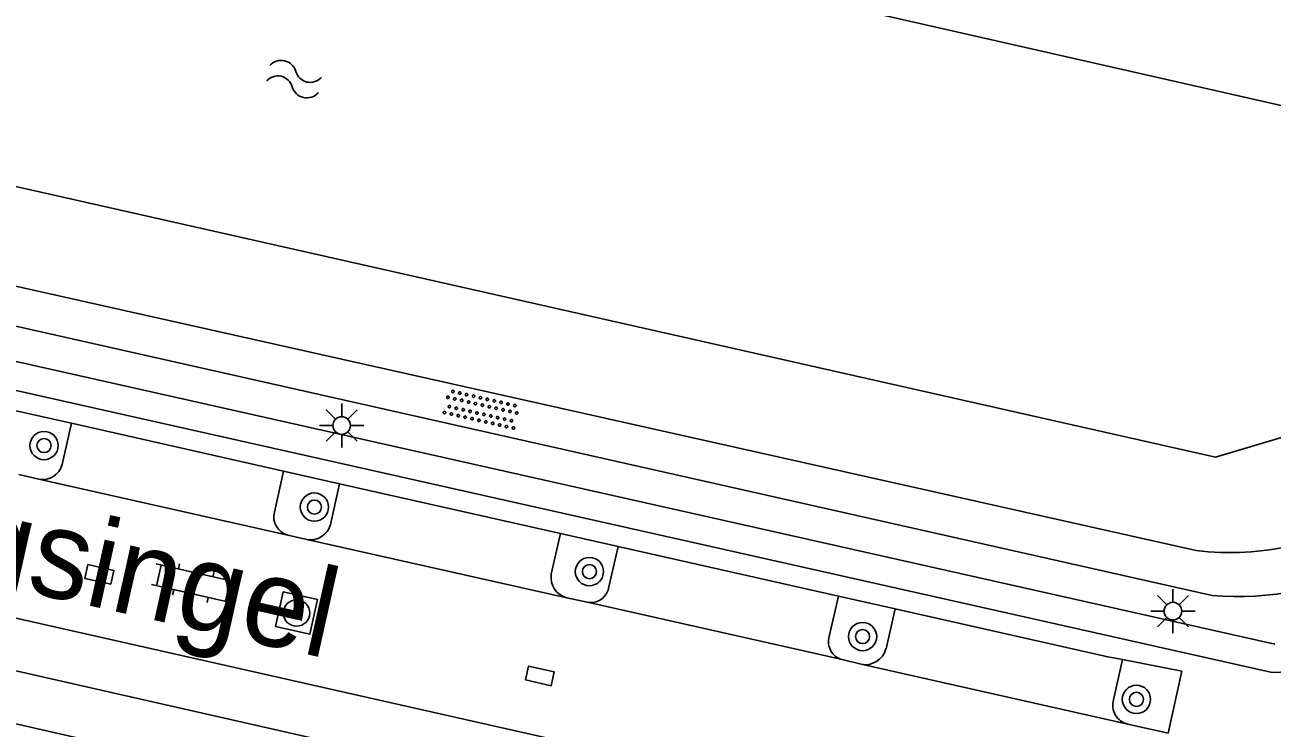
# Model space of a CAD drawing. Extents: x 128999 to 131010, y 395498 to 399007.
# Drawn here: x 129309.1 to 129344.42, y 398775.41 to 398795.32 of the extents above; entities that cross this region are included whole.
import ezdxf

# ---------------------------------------------------------------- set-up
doc = ezdxf.new("R2010")
doc.units = 0
for name, color, linetype in [('gg-anno-openbare ruimte label', 7, 'Continuous'), ('gg-knt-bovenkant onderkant talud', 7, 'Continuous'), ('gg-knt-verharding', 7, 'Continuous'), ('gg-knt-verharding nz', 7, 'Continuous'), ('gg-kntw-beschoeiing', 7, 'Continuous'), ('gt-grn-groengrens', 7, 'Continuous'), ('gt-symb-boom', 7, 'Continuous'), ('gt-symb-klinker verharding', 7, 'Continuous'), ('gt-symb-kolk center center', 7, 'Continuous'), ('gt-symb-lichtmast', 7, 'Continuous'), ('gt-symb-overige verharding', 7, 'Continuous'), ('gt-symb-rioolschacht', 7, 'Continuous'), ('gt-symb-watersymbool', 7, 'Continuous')]:
    doc.layers.add(name, color=color, linetype=linetype)

# ---------------------------------------------------------------- blocks, each defined once
blk = doc.blocks.new('gt0-OVH')
at = {"layer": 'gt-symb-overige verharding'}
for points in [[(-0.972, 0.298), (-0.967, 0.308), (-0.965, 0.319), (-0.966, 0.33), (-0.971, 0.34), (-0.978, 0.348), (-0.988, 0.353), (-0.999, 0.355), (-1.01, 0.354), (-1.02, 0.349), (-1.028, 0.342), (-1.033, 0.332), (-1.035, 0.321), (-1.034, 0.31), (-1.029, 0.3), (-1.022, 0.292), (-1.012, 0.287), (-1.001, 0.285), (-0.99, 0.286), (-0.98, 0.291)], [(-0.772, 0.298), (-0.767, 0.308), (-0.765, 0.319), (-0.766, 0.33), (-0.771, 0.34), (-0.778, 0.348), (-0.788, 0.353), (-0.799, 0.355), (-0.81, 0.354), (-0.82, 0.349), (-0.828, 0.342), (-0.833, 0.332), (-0.835, 0.321), (-0.834, 0.31), (-0.829, 0.3), (-0.822, 0.292), (-0.812, 0.287), (-0.801, 0.285), (-0.79, 0.286), (-0.78, 0.291)], [(-0.572, 0.298), (-0.567, 0.308), (-0.565, 0.319), (-0.566, 0.33), (-0.571, 0.34), (-0.578, 0.348), (-0.588, 0.353), (-0.599, 0.355), (-0.61, 0.354), (-0.62, 0.349), (-0.628, 0.342), (-0.633, 0.332), (-0.635, 0.321), (-0.634, 0.31), (-0.629, 0.3), (-0.622, 0.292), (-0.612, 0.287), (-0.601, 0.285), (-0.59, 0.286), (-0.58, 0.291)], [(-0.372, 0.298), (-0.367, 0.308), (-0.365, 0.319), (-0.366, 0.33), (-0.371, 0.34), (-0.378, 0.348), (-0.388, 0.353), (-0.399, 0.355), (-0.41, 0.354), (-0.42, 0.349), (-0.428, 0.342), (-0.433, 0.332), (-0.435, 0.321), (-0.434, 0.31), (-0.429, 0.3), (-0.422, 0.292), (-0.412, 0.287), (-0.401, 0.285), (-0.39, 0.286), (-0.38, 0.291)], [(-0.172, 0.298), (-0.167, 0.308), (-0.165, 0.319), (-0.166, 0.33), (-0.171, 0.34), (-0.178, 0.348), (-0.188, 0.353), (-0.199, 0.355), (-0.21, 0.354), (-0.22, 0.349), (-0.228, 0.342), (-0.233, 0.332), (-0.235, 0.321), (-0.234, 0.31), (-0.229, 0.3), (-0.222, 0.292), (-0.212, 0.287), (-0.201, 0.285), (-0.19, 0.286), (-0.18, 0.291)], [(0.028, 0.298), (0.033, 0.308), (0.035, 0.319), (0.034, 0.33), (0.029, 0.34), (0.022, 0.348), (0.012, 0.353), (0.001, 0.355), (-0.01, 0.354), (-0.02, 0.349), (-0.028, 0.342), (-0.033, 0.332), (-0.035, 0.321), (-0.034, 0.31), (-0.029, 0.3), (-0.022, 0.292), (-0.012, 0.287), (-0.001, 0.285), (0.01, 0.286), (0.02, 0.291)], [(0.228, 0.298), (0.233, 0.308), (0.235, 0.319), (0.234, 0.33), (0.229, 0.34), (0.222, 0.348), (0.212, 0.353), (0.201, 0.355), (0.19, 0.354), (0.18, 0.349), (0.172, 0.342), (0.167, 0.332), (0.165, 0.321), (0.166, 0.31), (0.171, 0.3), (0.178, 0.292), (0.188, 0.287), (0.199, 0.285), (0.21, 0.286), (0.22, 0.291)], [(0.428, 0.298), (0.433, 0.308), (0.435, 0.319), (0.434, 0.33), (0.429, 0.34), (0.422, 0.348), (0.412, 0.353), (0.401, 0.355), (0.39, 0.354), (0.38, 0.349), (0.372, 0.342), (0.367, 0.332), (0.365, 0.321), (0.366, 0.31), (0.371, 0.3), (0.378, 0.292), (0.388, 0.287), (0.399, 0.285), (0.41, 0.286), (0.42, 0.291)], [(0.628, 0.298), (0.633, 0.308), (0.635, 0.319), (0.634, 0.33), (0.629, 0.34), (0.622, 0.348), (0.612, 0.353), (0.601, 0.355), (0.59, 0.354), (0.58, 0.349), (0.572, 0.342), (0.567, 0.332), (0.565, 0.321), (0.566, 0.31), (0.571, 0.3), (0.578, 0.292), (0.588, 0.287), (0.599, 0.285), (0.61, 0.286), (0.62, 0.291)], [(0.828, 0.298), (0.833, 0.308), (0.835, 0.319), (0.834, 0.33), (0.829, 0.34), (0.822, 0.348), (0.812, 0.353), (0.801, 0.355), (0.79, 0.354), (0.78, 0.349), (0.772, 0.342), (0.767, 0.332), (0.765, 0.321), (0.766, 0.31), (0.771, 0.3), (0.778, 0.292), (0.788, 0.287), (0.799, 0.285), (0.81, 0.286), (0.82, 0.291)], [(1.028, 0.298), (1.033, 0.308), (1.035, 0.319), (1.034, 0.33), (1.029, 0.34), (1.022, 0.348), (1.012, 0.353), (1.001, 0.355), (0.99, 0.354), (0.98, 0.349), (0.972, 0.342), (0.967, 0.332), (0.965, 0.321), (0.966, 0.31), (0.971, 0.3), (0.978, 0.292), (0.988, 0.287), (0.999, 0.285), (1.01, 0.286), (1.02, 0.291)], [(-0.872, 0.106), (-0.867, 0.116), (-0.865, 0.126), (-0.866, 0.137), (-0.871, 0.147), (-0.878, 0.156), (-0.888, 0.161), (-0.899, 0.163), (-0.91, 0.162), (-0.92, 0.157), (-0.928, 0.15), (-0.933, 0.14), (-0.935, 0.129), (-0.934, 0.118), (-0.929, 0.108), (-0.922, 0.1), (-0.912, 0.095), (-0.901, 0.092), (-0.89, 0.094), (-0.88, 0.098)], [(-0.672, 0.106), (-0.667, 0.116), (-0.665, 0.126), (-0.666, 0.137), (-0.671, 0.147), (-0.678, 0.156), (-0.688, 0.161), (-0.699, 0.163), (-0.71, 0.162), (-0.72, 0.157), (-0.728, 0.15), (-0.733, 0.14), (-0.735, 0.129), (-0.734, 0.118), (-0.729, 0.108), (-0.722, 0.1), (-0.712, 0.095), (-0.701, 0.092), (-0.69, 0.094), (-0.68, 0.098)], [(-0.472, 0.106), (-0.467, 0.116), (-0.465, 0.126), (-0.466, 0.137), (-0.471, 0.147), (-0.478, 0.156), (-0.488, 0.161), (-0.499, 0.163), (-0.51, 0.162), (-0.52, 0.157), (-0.528, 0.15), (-0.533, 0.14), (-0.535, 0.129), (-0.534, 0.118), (-0.529, 0.108), (-0.522, 0.1), (-0.512, 0.095), (-0.501, 0.092), (-0.49, 0.094), (-0.48, 0.098)], [(-0.272, 0.106), (-0.267, 0.116), (-0.265, 0.126), (-0.266, 0.137), (-0.271, 0.147), (-0.278, 0.156), (-0.288, 0.161), (-0.299, 0.163), (-0.31, 0.162), (-0.32, 0.157), (-0.328, 0.15), (-0.333, 0.14), (-0.335, 0.129), (-0.334, 0.118), (-0.329, 0.108), (-0.322, 0.1), (-0.312, 0.095), (-0.301, 0.092), (-0.29, 0.094), (-0.28, 0.098)], [(-0.072, 0.106), (-0.067, 0.116), (-0.065, 0.126), (-0.066, 0.137), (-0.071, 0.147), (-0.078, 0.156), (-0.088, 0.161), (-0.099, 0.163), (-0.11, 0.162), (-0.12, 0.157), (-0.128, 0.15), (-0.133, 0.14), (-0.135, 0.129), (-0.134, 0.118), (-0.129, 0.108), (-0.122, 0.1), (-0.112, 0.095), (-0.101, 0.092), (-0.09, 0.094), (-0.08, 0.098)], [(0.128, 0.106), (0.133, 0.116), (0.135, 0.126), (0.134, 0.137), (0.129, 0.147), (0.122, 0.156), (0.112, 0.161), (0.101, 0.163), (0.09, 0.162), (0.08, 0.157), (0.072, 0.15), (0.067, 0.14), (0.065, 0.129), (0.066, 0.118), (0.071, 0.108), (0.078, 0.1), (0.088, 0.095), (0.099, 0.092), (0.11, 0.094), (0.12, 0.098)], [(0.328, 0.106), (0.333, 0.116), (0.335, 0.126), (0.334, 0.137), (0.329, 0.147), (0.322, 0.156), (0.312, 0.161), (0.301, 0.163), (0.29, 0.162), (0.28, 0.157), (0.272, 0.15), (0.267, 0.14), (0.265, 0.129), (0.266, 0.118), (0.271, 0.108), (0.278, 0.1), (0.288, 0.095), (0.299, 0.092), (0.31, 0.094), (0.32, 0.098)], [(0.528, 0.106), (0.533, 0.116), (0.535, 0.126), (0.534, 0.137), (0.529, 0.147), (0.522, 0.156), (0.512, 0.161), (0.501, 0.163), (0.49, 0.162), (0.48, 0.157), (0.472, 0.15), (0.467, 0.14), (0.465, 0.129), (0.466, 0.118), (0.471, 0.108), (0.478, 0.1), (0.488, 0.095), (0.499, 0.092), (0.51, 0.094), (0.52, 0.098)], [(0.728, 0.106), (0.733, 0.116), (0.735, 0.126), (0.734, 0.137), (0.729, 0.147), (0.722, 0.156), (0.712, 0.161), (0.701, 0.163), (0.69, 0.162), (0.68, 0.157), (0.672, 0.15), (0.667, 0.14), (0.665, 0.129), (0.666, 0.118), (0.671, 0.108), (0.678, 0.1), (0.688, 0.095), (0.699, 0.092), (0.71, 0.094), (0.72, 0.098)], [(0.928, 0.106), (0.933, 0.116), (0.935, 0.126), (0.934, 0.137), (0.929, 0.147), (0.922, 0.156), (0.912, 0.161), (0.901, 0.163), (0.89, 0.162), (0.88, 0.157), (0.872, 0.15), (0.867, 0.14), (0.865, 0.129), (0.866, 0.118), (0.871, 0.108), (0.878, 0.1), (0.888, 0.095), (0.899, 0.092), (0.91, 0.094), (0.92, 0.098)], [(-0.972, -0.142), (-0.967, -0.132), (-0.965, -0.121), (-0.966, -0.11), (-0.971, -0.1), (-0.978, -0.092), (-0.988, -0.087), (-0.999, -0.085), (-1.01, -0.086), (-1.02, -0.091), (-1.028, -0.098), (-1.033, -0.108), (-1.035, -0.119), (-1.034, -0.13), (-1.029, -0.14), (-1.022, -0.148), (-1.012, -0.153), (-1.001, -0.155), (-0.99, -0.154), (-0.98, -0.149)], [(-0.872, -0.334), (-0.867, -0.324), (-0.865, -0.314), (-0.866, -0.303), (-0.871, -0.293), (-0.878, -0.284), (-0.888, -0.279), (-0.899, -0.277), (-0.91, -0.278), (-0.92, -0.283), (-0.928, -0.29), (-0.933, -0.3), (-0.935, -0.311), (-0.934, -0.322), (-0.929, -0.332), (-0.922, -0.34), (-0.912, -0.345), (-0.901, -0.348), (-0.89, -0.346), (-0.88, -0.342)], [(-0.772, -0.142), (-0.767, -0.132), (-0.765, -0.121), (-0.766, -0.11), (-0.771, -0.1), (-0.778, -0.092), (-0.788, -0.087), (-0.799, -0.085), (-0.81, -0.086), (-0.82, -0.091), (-0.828, -0.098), (-0.833, -0.108), (-0.835, -0.119), (-0.834, -0.13), (-0.829, -0.14), (-0.822, -0.148), (-0.812, -0.153), (-0.801, -0.155), (-0.79, -0.154), (-0.78, -0.149)], [(-0.672, -0.334), (-0.667, -0.324), (-0.665, -0.314), (-0.666, -0.303), (-0.671, -0.293), (-0.678, -0.284), (-0.688, -0.279), (-0.699, -0.277), (-0.71, -0.278), (-0.72, -0.283), (-0.728, -0.29), (-0.733, -0.3), (-0.735, -0.311), (-0.734, -0.322), (-0.729, -0.332), (-0.722, -0.34), (-0.712, -0.345), (-0.701, -0.348), (-0.69, -0.346), (-0.68, -0.342)], [(-0.572, -0.142), (-0.567, -0.132), (-0.565, -0.121), (-0.566, -0.11), (-0.571, -0.1), (-0.578, -0.092), (-0.588, -0.087), (-0.599, -0.085), (-0.61, -0.086), (-0.62, -0.091), (-0.628, -0.098), (-0.633, -0.108), (-0.635, -0.119), (-0.634, -0.13), (-0.629, -0.14), (-0.622, -0.148), (-0.612, -0.153), (-0.601, -0.155), (-0.59, -0.154), (-0.58, -0.149)], [(-0.472, -0.334), (-0.467, -0.324), (-0.465, -0.314), (-0.466, -0.303), (-0.471, -0.293), (-0.478, -0.284), (-0.488, -0.279), (-0.499, -0.277), (-0.51, -0.278), (-0.52, -0.283), (-0.528, -0.29), (-0.533, -0.3), (-0.535, -0.311), (-0.534, -0.322), (-0.529, -0.332), (-0.522, -0.34), (-0.512, -0.345), (-0.501, -0.348), (-0.49, -0.346), (-0.48, -0.342)], [(-0.372, -0.142), (-0.367, -0.132), (-0.365, -0.121), (-0.366, -0.11), (-0.371, -0.1), (-0.378, -0.092), (-0.388, -0.087), (-0.399, -0.085), (-0.41, -0.086), (-0.42, -0.091), (-0.428, -0.098), (-0.433, -0.108), (-0.435, -0.119), (-0.434, -0.13), (-0.429, -0.14), (-0.422, -0.148), (-0.412, -0.153), (-0.401, -0.155), (-0.39, -0.154), (-0.38, -0.149)], [(-0.272, -0.334), (-0.267, -0.324), (-0.265, -0.314), (-0.266, -0.303), (-0.271, -0.293), (-0.278, -0.284), (-0.288, -0.279), (-0.299, -0.277), (-0.31, -0.278), (-0.32, -0.283), (-0.328, -0.29), (-0.333, -0.3), (-0.335, -0.311), (-0.334, -0.322), (-0.329, -0.332), (-0.322, -0.34), (-0.312, -0.345), (-0.301, -0.348), (-0.29, -0.346), (-0.28, -0.342)], [(-0.172, -0.142), (-0.167, -0.132), (-0.165, -0.121), (-0.166, -0.11), (-0.171, -0.1), (-0.178, -0.092), (-0.188, -0.087), (-0.199, -0.085), (-0.21, -0.086), (-0.22, -0.091), (-0.228, -0.098), (-0.233, -0.108), (-0.235, -0.119), (-0.234, -0.13), (-0.229, -0.14), (-0.222, -0.148), (-0.212, -0.153), (-0.201, -0.155), (-0.19, -0.154), (-0.18, -0.149)], [(-0.072, -0.334), (-0.067, -0.324), (-0.065, -0.314), (-0.066, -0.303), (-0.071, -0.293), (-0.078, -0.284), (-0.088, -0.279), (-0.099, -0.277), (-0.11, -0.278), (-0.12, -0.283), (-0.128, -0.29), (-0.133, -0.3), (-0.135, -0.311), (-0.134, -0.322), (-0.129, -0.332), (-0.122, -0.34), (-0.112, -0.345), (-0.101, -0.348), (-0.09, -0.346), (-0.08, -0.342)], [(0.028, -0.142), (0.033, -0.132), (0.035, -0.121), (0.034, -0.11), (0.029, -0.1), (0.022, -0.092), (0.012, -0.087), (0.001, -0.085), (-0.01, -0.086), (-0.02, -0.091), (-0.028, -0.098), (-0.033, -0.108), (-0.035, -0.119), (-0.034, -0.13), (-0.029, -0.14), (-0.022, -0.148), (-0.012, -0.153), (-0.001, -0.155), (0.01, -0.154), (0.02, -0.149)], [(0.128, -0.334), (0.133, -0.324), (0.135, -0.314), (0.134, -0.303), (0.129, -0.293), (0.122, -0.284), (0.112, -0.279), (0.101, -0.277), (0.09, -0.278), (0.08, -0.283), (0.072, -0.29), (0.067, -0.3), (0.065, -0.311), (0.066, -0.322), (0.071, -0.332), (0.078, -0.34), (0.088, -0.345), (0.099, -0.348), (0.11, -0.346), (0.12, -0.342)], [(0.228, -0.142), (0.233, -0.132), (0.235, -0.121), (0.234, -0.11), (0.229, -0.1), (0.222, -0.092), (0.212, -0.087), (0.201, -0.085), (0.19, -0.086), (0.18, -0.091), (0.172, -0.098), (0.167, -0.108), (0.165, -0.119), (0.166, -0.13), (0.171, -0.14), (0.178, -0.148), (0.188, -0.153), (0.199, -0.155), (0.21, -0.154), (0.22, -0.149)], [(0.328, -0.334), (0.333, -0.324), (0.335, -0.314), (0.334, -0.303), (0.329, -0.293), (0.322, -0.284), (0.312, -0.279), (0.301, -0.277), (0.29, -0.278), (0.28, -0.283), (0.272, -0.29), (0.267, -0.3), (0.265, -0.311), (0.266, -0.322), (0.271, -0.332), (0.278, -0.34), (0.288, -0.345), (0.299, -0.348), (0.31, -0.346), (0.32, -0.342)], [(0.428, -0.142), (0.433, -0.132), (0.435, -0.121), (0.434, -0.11), (0.429, -0.1), (0.422, -0.092), (0.412, -0.087), (0.401, -0.085), (0.39, -0.086), (0.38, -0.091), (0.372, -0.098), (0.367, -0.108), (0.365, -0.119), (0.366, -0.13), (0.371, -0.14), (0.378, -0.148), (0.388, -0.153), (0.399, -0.155), (0.41, -0.154), (0.42, -0.149)], [(0.528, -0.334), (0.533, -0.324), (0.535, -0.314), (0.534, -0.303), (0.529, -0.293), (0.522, -0.284), (0.512, -0.279), (0.501, -0.277), (0.49, -0.278), (0.48, -0.283), (0.472, -0.29), (0.467, -0.3), (0.465, -0.311), (0.466, -0.322), (0.471, -0.332), (0.478, -0.34), (0.488, -0.345), (0.499, -0.348), (0.51, -0.346), (0.52, -0.342)], [(0.628, -0.142), (0.633, -0.132), (0.635, -0.121), (0.634, -0.11), (0.629, -0.1), (0.622, -0.092), (0.612, -0.087), (0.601, -0.085), (0.59, -0.086), (0.58, -0.091), (0.572, -0.098), (0.567, -0.108), (0.565, -0.119), (0.566, -0.13), (0.571, -0.14), (0.578, -0.148), (0.588, -0.153), (0.599, -0.155), (0.61, -0.154), (0.62, -0.149)], [(0.728, -0.334), (0.733, -0.324), (0.735, -0.314), (0.734, -0.303), (0.729, -0.293), (0.722, -0.284), (0.712, -0.279), (0.701, -0.277), (0.69, -0.278), (0.68, -0.283), (0.672, -0.29), (0.667, -0.3), (0.665, -0.311), (0.666, -0.322), (0.671, -0.332), (0.678, -0.34), (0.688, -0.345), (0.699, -0.348), (0.71, -0.346), (0.72, -0.342)], [(0.828, -0.142), (0.833, -0.132), (0.835, -0.121), (0.834, -0.11), (0.829, -0.1), (0.822, -0.092), (0.812, -0.087), (0.801, -0.085), (0.79, -0.086), (0.78, -0.091), (0.772, -0.098), (0.767, -0.108), (0.765, -0.119), (0.766, -0.13), (0.771, -0.14), (0.778, -0.148), (0.788, -0.153), (0.799, -0.155), (0.81, -0.154), (0.82, -0.149)], [(0.928, -0.334), (0.933, -0.324), (0.935, -0.314), (0.934, -0.303), (0.929, -0.293), (0.922, -0.284), (0.912, -0.279), (0.901, -0.277), (0.89, -0.278), (0.88, -0.283), (0.872, -0.29), (0.867, -0.3), (0.865, -0.311), (0.866, -0.322), (0.871, -0.332), (0.878, -0.34), (0.888, -0.345), (0.899, -0.348), (0.91, -0.346), (0.92, -0.342)], [(1.028, -0.142), (1.033, -0.132), (1.035, -0.121), (1.034, -0.11), (1.029, -0.1), (1.022, -0.092), (1.012, -0.087), (1.001, -0.085), (0.99, -0.086), (0.98, -0.091), (0.972, -0.098), (0.967, -0.108), (0.965, -0.119), (0.966, -0.13), (0.971, -0.14), (0.978, -0.148), (0.988, -0.153), (0.999, -0.155), (1.01, -0.154), (1.02, -0.149)]]:
    blk.add_lwpolyline(points, close=True, dxfattribs=at)
blk = doc.blocks.new('gt0-WA')
at = {"layer": 'gt-symb-watersymbool'}
for centre, start, end in [((-0.323, 0.022), 28.0725, 151.9275), ((0.427, 0.422), 208.0725, 331.9275), ((-0.323, -0.428), 28.0725, 151.9275), ((0.427, -0.028), 208.0725, 331.9275)]:
    blk.add_arc(centre, 0.425, start, end, dxfattribs=at)
blk = doc.blocks.new('gt0-KL1')
at = {"layer": 'gt-symb-klinker verharding'}
for p, q in [((-0.5, 0.3), (-0.5, 0.45)), ((0.5, 0.3), (0.5, 0.45)), ((-1.15, 0.3), (1.15, 0.3)), ((-1, -0.3), (-1, 0.3)), ((0, -0.3), (0, 0.3)), ((1, -0.3), (1, 0.3)), ((-1.15, -0.3), (1.15, -0.3)), ((-0.5, -0.45), (-0.5, -0.3)), ((0.5, -0.45), (0.5, -0.3))]:
    blk.add_line(p, q, dxfattribs=at)
blk = doc.blocks.new('gt0-KOLKCC')
at = {"layer": 'gt-symb-kolk center center'}
blk.add_lwpolyline([(-0.375, 0.2), (0.375, 0.2), (0.375, -0.2), (-0.375, -0.2)], close=True, dxfattribs=at)
blk = doc.blocks.new('gt0-BOOM')
at = {"layer": 'gt-symb-boom'}
for radius in [0.4, 0.2]:
    blk.add_circle((0, 0), radius, dxfattribs=at)
blk = doc.blocks.new('gt0-LMAST')
at = {"layer": 'gt-symb-lichtmast'}
for p, q in [((-0.182, 0.173), (-0.447, 0.438)), ((-0.005, 0.246), (-0.005, 0.621)), ((0.172, 0.173), (0.437, 0.438)), ((-0.255, -0.004), (-0.63, -0.004)), ((-0.182, -0.181), (-0.447, -0.446)), ((-0.005, -0.254), (-0.005, -0.629)), ((0.437, -0.446), (0.172, -0.181)), ((0.245, -0.004), (0.62, -0.004))]:
    blk.add_line(p, q, dxfattribs=at)
blk.add_circle((-0.005, -0.004), 0.25, dxfattribs=at)
blk = doc.blocks.new('gt0-RS')
at = {"layer": 'gt-symb-rioolschacht'}
blk.add_lwpolyline([(-0.5, -0.5), (0.5, -0.5), (0.5, 0.5), (-0.5, 0.5)], close=True, dxfattribs=at)
blk.add_circle((0, 0), 0.375, dxfattribs=at)

msp = doc.modelspace()

# ---------------------------------------------------------------- linework, layer by layer
at = {"layer": 'gg-knt-bovenkant onderkant talud'}
msp.add_lwpolyline([(129342.263, 398780.434), (129297.025, 398790.561), (129284.382, 398791.875)], dxfattribs=at)
msp.add_arc((129343.223, 398788.342), 7.966, 263.0791, 303.0379, dxfattribs=at)
at = {"layer": 'gg-knt-verharding'}
for p, q in [((129294.84, 398788.115), (129344.416, 398776.98)), ((129308.807, 398784.4), (129310.418, 398784.037)), ((129310.155, 398782.868), (129310.418, 398784.037)), ((129310.418, 398784.037), (129316.429, 398782.683)), ((129316.168, 398781.525), (129316.429, 398782.683)), ((129316.429, 398782.683), (129318.012, 398782.327)), ((129309.501, 398782.458), (129308.93, 398782.585)), ((129317.752, 398781.173), (129318.012, 398782.327)), ((129318.012, 398782.327), (129324.266, 398780.918)), ((129287.109, 398781.939), (129340.4, 398769.89)), ((129340.081, 398768.48), (129284.111, 398781.1)), ((129324.006, 398779.762), (129324.266, 398780.918)), ((129324.266, 398780.918), (129325.898, 398780.551)), ((129317.082, 398780.744), (129316.546, 398780.868)), ((129325.641, 398779.41), (129325.898, 398780.551)), ((129325.898, 398780.551), (129332.135, 398779.146)), ((129331.876, 398777.997), (129332.135, 398779.146)), ((129332.135, 398779.146), (129333.741, 398778.784)), ((129325.073, 398778.96), (129324.449, 398779.096)), ((129333.485, 398777.647), (129333.741, 398778.784)), ((129332.779, 398777.212), (129332.242, 398777.346)), ((129339.926, 398776.211), (129340.182, 398777.346)), ((129341.471, 398775.259), (129340.328, 398775.521))]:
    msp.add_line(p, q, dxfattribs=at)
for points in [[(129333.741, 398778.784), (129339.763, 398777.428), (129340.182, 398777.346)], [(129340.182, 398777.346), (129341.86, 398777.016), (129341.471, 398775.259)]]:
    msp.add_lwpolyline(points, dxfattribs=at)
for centre, radius, start, end in [((129344.184, 398788.019), 11.041, 271.2043, 65.0527), ((129309.611, 398783.008), 0.561, 258.6548, 345.5133), ((129316.689, 398781.388), 0.539, 165.2544, 254.5729), ((129317.182, 398781.325), 0.59, 260.1974, 345.0654), ((129324.594, 398779.673), 0.595, 171.356, 255.905), ((129325.121, 398779.482), 0.525, 264.6999, 352.0764), ((129332.38, 398777.852), 0.525, 163.988, 254.7024), ((129332.894, 398777.815), 0.614, 259.1661, 344.1122), ((129340.45, 398776.054), 0.547, 163.3627, 257.0882)]:
    msp.add_arc(centre, radius, start, end, dxfattribs=at)
at = {"layer": 'gg-knt-verharding nz'}
for p, q in [((129343.005, 398770.82), (129287.426, 398783.353)), ((129316.546, 398780.868), (129309.501, 398782.458)), ((129324.449, 398779.096), (129317.082, 398780.744)), ((129332.242, 398777.346), (129325.073, 398778.96)), ((129340.328, 398775.521), (129332.779, 398777.212))]:
    msp.add_line(p, q, dxfattribs=at)
msp.add_lwpolyline([(129286.14, 398790.069), (129296.973, 398789.454), (129342.721, 398779.16)], dxfattribs=at)
msp.add_arc((129343.451, 398787.554), 8.425, 265.0313, 298.0068, dxfattribs=at)
at = {"layer": 'gg-kntw-beschoeiing'}
for points in [[(129349.255, 398787.651), (129349.511, 398789.13), (129345.301, 398792.89), (129290.211, 398805.4), (129287.811, 398803.86), (129286.739, 398804.127)], [(129349.006, 398786.21), (129348.771, 398784.85), (129342.811, 398783.08), (129288.17, 398795.4), (129286.791, 398797.76), (129285.385, 398798.111)]]:
    msp.add_lwpolyline(points, dxfattribs=at)
at = {"layer": 'gt-grn-groengrens'}
msp.add_lwpolyline([(129294.84, 398788.115), (129295.015, 398788.895), (129344.495, 398777.782)], dxfattribs=at)

# ---------------------------------------------------------------- block references
at = {"layer": 'gt-symb-boom'}
for p in [(129309.644, 398783.406), (129317.3, 398781.664), (129325.088, 398779.837), (129332.822, 398777.998), (129340.576, 398776.22)]:
    msp.add_blockref('gt0-BOOM', p, dxfattribs=at)
at = {"layer": 'gt-symb-klinker verharding', "rotation": -12.646853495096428}
msp.add_blockref('gt0-KL1', (129313.871, 398779.509), dxfattribs=at)
at = {"layer": 'gt-symb-kolk center center'}
for p, rotation in [((129311.209, 398779.759), -12.47907180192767), ((129323.683, 398776.885), 167.06118937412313)]:
    msp.add_blockref('gt0-KOLKCC', p, dxfattribs=dict(at, rotation=rotation))
at = {"layer": 'gt-symb-lichtmast'}
for p in [(129318.077, 398783.978), (129341.615, 398778.722)]:
    msp.add_blockref('gt0-LMAST', p, dxfattribs=at)
at = {"layer": 'gt-symb-overige verharding', "rotation": 167.22875743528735}
msp.add_blockref('gt0-OVH', (129322.029, 398784.434), dxfattribs=at)
at = {"layer": 'gt-symb-rioolschacht', "rotation": -12.535023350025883}
msp.add_blockref('gt0-RS', (129316.795, 398778.665), dxfattribs=at)
at = {"layer": 'gt-symb-watersymbool', "rotation": -12.535023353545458}
msp.add_blockref('gt0-WA', (129316.672, 398793.796), dxfattribs=at)

# ---------------------------------------------------------------- texts
at = {"layer": 'gg-anno-openbare ruimte label'}
msp.add_text('Domburgsingel', height=2.5, rotation=347.4, dxfattribs=at).set_placement((129295.676, 398782.282))

doc.saveas('drawing.dxf')
